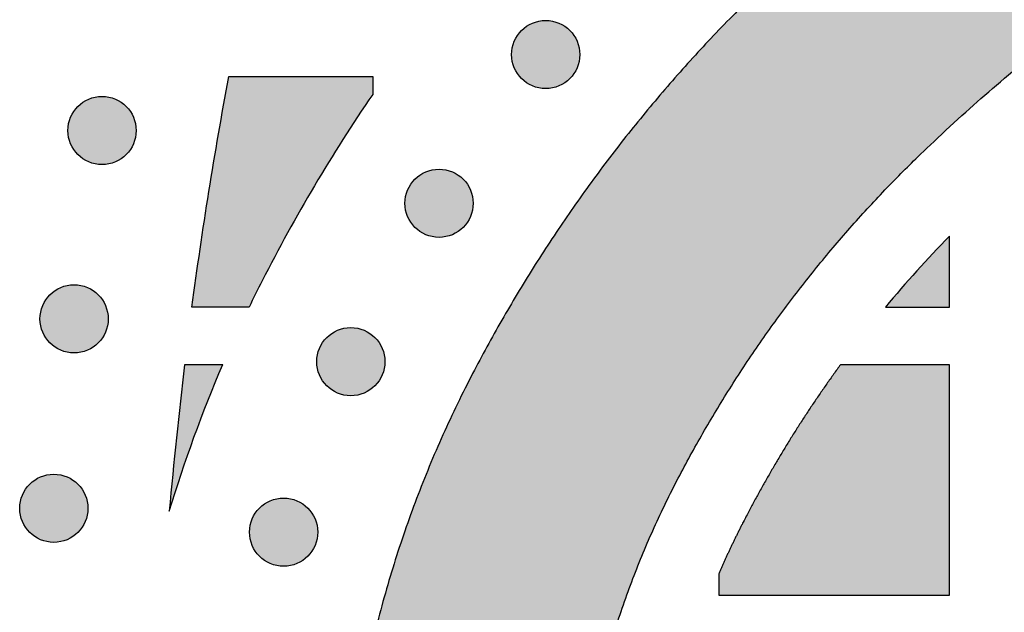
# Model space of a CAD drawing. Header units: millimetres. Extents: x -3873 to -97, y 912 to 4165.
# Tile 606 of 656: x -587 to -536, y 3934 to 3965. Entities that reach past the tile are written whole.
import ezdxf

# ---------------------------------------------------------------- set-up
doc = ezdxf.new("R2010")
doc.units = ezdxf.units.MM
doc.layers.add('pattern', color=7, linetype='Continuous', true_color=0x000000)

msp = doc.modelspace()

# ---------------------------------------------------------------- hatches: boundary and pattern name
at = {"layer": 'pattern'}
for points in [[(-499.527, 3981.789), (-516.217, 3988.181), (-518.472, 3987.236), (-520.708, 3986.235), (-522.923, 3985.18), (-525.115, 3984.07), (-527.283, 3982.906), (-529.424, 3981.69), (-531.536, 3980.421), (-533.618, 3979.102), (-535.667, 3977.734), (-537.683, 3976.316), (-539.662, 3974.852), (-541.605, 3973.342), (-543.508, 3971.787), (-545.37, 3970.19), (-547.191, 3968.551), (-548.969, 3966.873), (-550.105, 3965.751), (-551.22, 3964.605), (-552.312, 3963.434), (-553.381, 3962.24), (-554.426, 3961.023), (-555.446, 3959.783), (-556.441, 3958.523), (-557.409, 3957.241), (-558.351, 3955.94), (-559.266, 3954.62), (-560.153, 3953.282), (-561.011, 3951.927), (-561.841, 3950.556), (-562.641, 3949.169), (-563.411, 3947.768), (-564.152, 3946.353), (-564.934, 3944.763), (-565.671, 3943.143), (-566.362, 3941.495), (-567.006, 3939.821), (-567.602, 3938.124), (-568.148, 3936.405), (-568.644, 3934.667), (-569.089, 3932.912), (-569.482, 3931.142), (-569.824, 3929.359), (-570.112, 3927.567), (-570.348, 3925.766), (-570.531, 3923.961), (-570.662, 3922.152), (-570.74, 3920.343), (-570.766, 3918.536), (-570.742, 3916.728), (-570.665, 3914.919), (-570.536, 3913.11), (-570.354, 3911.304), (-570.12, 3909.504), (-569.833, 3907.711), (-569.493, 3905.928), (-569.102, 3904.158), (-568.658, 3902.402), (-568.164, 3900.664), (-567.619, 3898.944), (-567.025, 3897.247), (-566.382, 3895.573), (-565.693, 3893.924), (-564.957, 3892.303), (-564.176, 3890.712), (-563.437, 3889.297), (-562.668, 3887.895), (-561.869, 3886.507), (-561.04, 3885.135), (-560.183, 3883.779), (-559.298, 3882.441), (-558.384, 3881.12), (-557.443, 3879.818), (-556.476, 3878.536), (-555.482, 3877.274), (-554.463, 3876.034), (-553.419, 3874.816), (-552.351, 3873.621), (-551.26, 3872.449), (-550.146, 3871.302), (-549.011, 3870.179), (-547.235, 3868.499), (-545.415, 3866.859), (-543.554, 3865.26), (-541.652, 3863.704), (-539.711, 3862.192), (-537.733, 3860.726), (-535.719, 3859.307), (-533.671, 3857.936), (-531.59, 3856.616), (-529.479, 3855.346), (-527.339, 3854.127), (-525.172, 3852.962), (-522.981, 3851.85), (-520.767, 3850.792), (-518.532, 3849.79), (-516.278, 3848.843), (-499.583, 3855.22), (-511.762, 3859.961), (-513.752, 3860.797), (-515.725, 3861.682), (-517.68, 3862.616), (-519.615, 3863.597), (-521.528, 3864.626), (-523.417, 3865.702), (-525.281, 3866.823), (-527.118, 3867.989), (-528.926, 3869.199), (-530.705, 3870.452), (-532.451, 3871.747), (-534.165, 3873.081), (-535.844, 3874.455), (-537.487, 3875.867), (-539.094, 3877.315), (-540.662, 3878.798), (-541.622, 3879.748), (-542.563, 3880.718), (-543.486, 3881.708), (-544.388, 3882.719), (-545.271, 3883.748), (-546.132, 3884.797), (-546.973, 3885.863), (-547.791, 3886.947), (-548.586, 3888.048), (-549.358, 3889.164), (-550.107, 3890.296), (-550.832, 3891.443), (-551.532, 3892.603), (-552.207, 3893.776), (-552.858, 3894.961), (-553.483, 3896.157), (-554.108, 3897.433), (-554.698, 3898.733), (-555.251, 3900.056), (-555.766, 3901.4), (-556.243, 3902.763), (-556.679, 3904.144), (-557.076, 3905.541), (-557.431, 3906.953), (-557.745, 3908.377), (-558.017, 3909.811), (-558.248, 3911.254), (-558.436, 3912.704), (-558.581, 3914.158), (-558.685, 3915.615), (-558.746, 3917.073), (-558.766, 3918.53), (-558.745, 3919.987), (-558.682, 3921.445), (-558.578, 3922.903), (-558.431, 3924.357), (-558.241, 3925.806), (-558.01, 3927.249), (-557.736, 3928.683), (-557.421, 3930.107), (-557.064, 3931.518), (-556.667, 3932.915), (-556.229, 3934.295), (-555.751, 3935.658), (-555.235, 3937.002), (-554.681, 3938.324), (-554.09, 3939.623), (-553.463, 3940.899), (-552.837, 3942.095), (-552.186, 3943.279), (-551.509, 3944.452), (-550.808, 3945.611), (-550.082, 3946.757), (-549.333, 3947.888), (-548.559, 3949.004), (-547.763, 3950.104), (-546.944, 3951.187), (-546.103, 3952.253), (-545.241, 3953.3), (-544.357, 3954.329), (-543.453, 3955.339), (-542.53, 3956.329), (-541.588, 3957.298), (-540.627, 3958.246), (-539.058, 3959.728), (-537.45, 3961.175), (-535.806, 3962.585), (-534.125, 3963.958), (-532.411, 3965.291), (-530.663, 3966.584), (-528.883, 3967.835), (-527.074, 3969.044), (-525.236, 3970.208), (-523.371, 3971.328), (-521.481, 3972.402), (-519.567, 3973.429), (-517.631, 3974.409), (-515.676, 3975.341), (-513.701, 3976.225), (-511.711, 3977.059)], [(-558.836, 3964.719), (-558.864, 3964.747), (-558.893, 3964.774), (-558.923, 3964.801), (-558.954, 3964.827), (-558.986, 3964.853), (-559.018, 3964.878), (-559.051, 3964.902), (-559.085, 3964.927), (-559.12, 3964.95), (-559.156, 3964.973), (-559.193, 3964.995), (-559.23, 3965.016), (-559.268, 3965.036), (-559.307, 3965.056), (-559.346, 3965.075), (-559.386, 3965.093), (-559.427, 3965.11), (-559.468, 3965.126), (-559.51, 3965.141), (-559.553, 3965.155), (-559.596, 3965.168), (-559.639, 3965.18), (-559.683, 3965.191), (-559.727, 3965.201), (-559.772, 3965.21), (-559.817, 3965.218), (-559.862, 3965.224), (-559.908, 3965.229), (-559.953, 3965.234), (-559.999, 3965.236), (-560.045, 3965.238), (-560.091, 3965.239), (-560.137, 3965.238), (-560.183, 3965.236), (-560.228, 3965.234), (-560.274, 3965.229), (-560.32, 3965.224), (-560.365, 3965.218), (-560.41, 3965.21), (-560.454, 3965.201), (-560.499, 3965.191), (-560.543, 3965.18), (-560.586, 3965.168), (-560.629, 3965.155), (-560.672, 3965.141), (-560.713, 3965.126), (-560.755, 3965.11), (-560.796, 3965.093), (-560.836, 3965.075), (-560.875, 3965.056), (-560.914, 3965.036), (-560.952, 3965.016), (-560.989, 3964.995), (-561.026, 3964.973), (-561.061, 3964.95), (-561.096, 3964.927), (-561.13, 3964.902), (-561.164, 3964.878), (-561.196, 3964.853), (-561.228, 3964.827), (-561.258, 3964.801), (-561.288, 3964.774), (-561.317, 3964.747), (-561.345, 3964.719), (-561.373, 3964.691), (-561.4, 3964.662), (-561.427, 3964.632), (-561.453, 3964.601), (-561.479, 3964.57), (-561.504, 3964.537), (-561.529, 3964.504), (-561.553, 3964.47), (-561.576, 3964.435), (-561.599, 3964.399), (-561.621, 3964.363), (-561.642, 3964.326), (-561.663, 3964.288), (-561.682, 3964.249), (-561.701, 3964.209), (-561.719, 3964.169), (-561.736, 3964.129), (-561.752, 3964.087), (-561.767, 3964.045), (-561.782, 3964.003), (-561.795, 3963.96), (-561.807, 3963.916), (-561.818, 3963.872), (-561.828, 3963.828), (-561.836, 3963.783), (-561.844, 3963.739), (-561.85, 3963.693), (-561.856, 3963.648), (-561.86, 3963.602), (-561.863, 3963.556), (-561.865, 3963.511), (-561.865, 3963.465), (-561.865, 3963.419), (-561.863, 3963.373), (-561.86, 3963.327), (-561.856, 3963.281), (-561.85, 3963.236), (-561.844, 3963.191), (-561.836, 3963.146), (-561.828, 3963.101), (-561.818, 3963.057), (-561.807, 3963.013), (-561.795, 3962.969), (-561.782, 3962.926), (-561.767, 3962.884), (-561.752, 3962.842), (-561.736, 3962.801), (-561.719, 3962.76), (-561.701, 3962.72), (-561.682, 3962.68), (-561.663, 3962.642), (-561.642, 3962.604), (-561.621, 3962.566), (-561.599, 3962.53), (-561.576, 3962.494), (-561.553, 3962.459), (-561.529, 3962.425), (-561.504, 3962.392), (-561.479, 3962.359), (-561.453, 3962.328), (-561.427, 3962.297), (-561.4, 3962.267), (-561.373, 3962.238), (-561.345, 3962.21), (-561.317, 3962.182), (-561.288, 3962.155), (-561.258, 3962.129), (-561.228, 3962.102), (-561.196, 3962.077), (-561.164, 3962.051), (-561.13, 3962.027), (-561.096, 3962.003), (-561.061, 3961.979), (-561.026, 3961.956), (-560.989, 3961.934), (-560.952, 3961.913), (-560.914, 3961.893), (-560.875, 3961.873), (-560.836, 3961.854), (-560.796, 3961.836), (-560.755, 3961.819), (-560.713, 3961.803), (-560.672, 3961.788), (-560.629, 3961.774), (-560.586, 3961.761), (-560.543, 3961.749), (-560.499, 3961.738), (-560.454, 3961.728), (-560.41, 3961.719), (-560.365, 3961.712), (-560.32, 3961.705), (-560.274, 3961.7), (-560.228, 3961.696), (-560.183, 3961.693), (-560.137, 3961.691), (-560.091, 3961.69), (-560.045, 3961.691), (-559.999, 3961.693), (-559.953, 3961.696), (-559.908, 3961.7), (-559.862, 3961.705), (-559.817, 3961.712), (-559.772, 3961.719), (-559.727, 3961.728), (-559.683, 3961.738), (-559.639, 3961.749), (-559.596, 3961.761), (-559.553, 3961.774), (-559.51, 3961.788), (-559.468, 3961.803), (-559.427, 3961.819), (-559.386, 3961.836), (-559.346, 3961.854), (-559.307, 3961.873), (-559.268, 3961.893), (-559.23, 3961.913), (-559.193, 3961.934), (-559.156, 3961.956), (-559.12, 3961.979), (-559.085, 3962.003), (-559.051, 3962.027), (-559.018, 3962.051), (-558.986, 3962.077), (-558.954, 3962.102), (-558.923, 3962.129), (-558.893, 3962.155), (-558.864, 3962.182), (-558.836, 3962.21), (-558.809, 3962.238), (-558.782, 3962.267), (-558.755, 3962.297), (-558.729, 3962.328), (-558.703, 3962.359), (-558.678, 3962.392), (-558.653, 3962.425), (-558.629, 3962.459), (-558.605, 3962.494), (-558.583, 3962.53), (-558.561, 3962.566), (-558.539, 3962.604), (-558.519, 3962.642), (-558.499, 3962.68), (-558.48, 3962.72), (-558.463, 3962.76), (-558.445, 3962.801), (-558.429, 3962.842), (-558.414, 3962.884), (-558.4, 3962.926), (-558.387, 3962.969), (-558.375, 3963.013), (-558.364, 3963.057), (-558.354, 3963.101), (-558.345, 3963.146), (-558.338, 3963.191), (-558.331, 3963.236), (-558.326, 3963.281), (-558.322, 3963.327), (-558.319, 3963.373), (-558.317, 3963.419), (-558.317, 3963.465), (-558.317, 3963.511), (-558.319, 3963.556), (-558.322, 3963.602), (-558.326, 3963.648), (-558.331, 3963.693), (-558.338, 3963.739), (-558.345, 3963.783), (-558.354, 3963.828), (-558.364, 3963.872), (-558.375, 3963.916), (-558.387, 3963.96), (-558.4, 3964.003), (-558.414, 3964.045), (-558.429, 3964.087), (-558.445, 3964.129), (-558.463, 3964.169), (-558.48, 3964.209), (-558.499, 3964.249), (-558.519, 3964.288), (-558.539, 3964.326), (-558.561, 3964.363), (-558.583, 3964.399), (-558.605, 3964.435), (-558.629, 3964.47), (-558.653, 3964.504), (-558.678, 3964.537), (-558.703, 3964.57), (-558.729, 3964.601), (-558.755, 3964.632), (-558.782, 3964.662), (-558.809, 3964.691)], [(-574.84, 3951.691), (-575.52, 3950.323), (-578.491, 3950.323), (-577.609, 3956.335), (-576.575, 3962.323), (-569.092, 3962.323), (-569.092, 3961.394), (-570.643, 3959.038), (-572.119, 3956.633), (-573.519, 3954.183)], [(-581.913, 3960.766), (-581.941, 3960.793), (-581.97, 3960.82), (-582, 3960.847), (-582.031, 3960.873), (-582.063, 3960.899), (-582.095, 3960.924), (-582.128, 3960.949), (-582.162, 3960.973), (-582.197, 3960.997), (-582.233, 3961.019), (-582.27, 3961.041), (-582.307, 3961.063), (-582.345, 3961.083), (-582.384, 3961.103), (-582.423, 3961.122), (-582.463, 3961.139), (-582.504, 3961.157), (-582.545, 3961.173), (-582.587, 3961.188), (-582.63, 3961.202), (-582.673, 3961.215), (-582.716, 3961.227), (-582.76, 3961.238), (-582.804, 3961.248), (-582.849, 3961.257), (-582.894, 3961.264), (-582.939, 3961.271), (-582.985, 3961.276), (-583.03, 3961.28), (-583.076, 3961.283), (-583.122, 3961.285), (-583.168, 3961.285), (-583.214, 3961.285), (-583.26, 3961.283), (-583.305, 3961.28), (-583.351, 3961.276), (-583.396, 3961.271), (-583.442, 3961.264), (-583.487, 3961.257), (-583.531, 3961.248), (-583.576, 3961.238), (-583.62, 3961.227), (-583.663, 3961.215), (-583.706, 3961.202), (-583.748, 3961.188), (-583.79, 3961.173), (-583.832, 3961.157), (-583.872, 3961.139), (-583.913, 3961.122), (-583.952, 3961.103), (-583.991, 3961.083), (-584.029, 3961.063), (-584.066, 3961.041), (-584.103, 3961.019), (-584.138, 3960.997), (-584.173, 3960.973), (-584.207, 3960.949), (-584.241, 3960.924), (-584.273, 3960.899), (-584.305, 3960.873), (-584.335, 3960.847), (-584.365, 3960.82), (-584.394, 3960.793), (-584.422, 3960.766), (-584.45, 3960.738), (-584.477, 3960.709), (-584.504, 3960.679), (-584.53, 3960.648), (-584.556, 3960.616), (-584.581, 3960.584), (-584.606, 3960.551), (-584.63, 3960.517), (-584.653, 3960.482), (-584.676, 3960.446), (-584.698, 3960.409), (-584.719, 3960.372), (-584.74, 3960.334), (-584.759, 3960.295), (-584.778, 3960.256), (-584.796, 3960.216), (-584.813, 3960.175), (-584.829, 3960.134), (-584.844, 3960.092), (-584.858, 3960.049), (-584.872, 3960.006), (-584.884, 3959.963), (-584.895, 3959.919), (-584.904, 3959.875), (-584.913, 3959.83), (-584.921, 3959.785), (-584.927, 3959.74), (-584.933, 3959.694), (-584.937, 3959.649), (-584.94, 3959.603), (-584.941, 3959.557), (-584.942, 3959.511), (-584.941, 3959.465), (-584.94, 3959.419), (-584.937, 3959.374), (-584.933, 3959.328), (-584.927, 3959.282), (-584.921, 3959.237), (-584.913, 3959.192), (-584.904, 3959.148), (-584.895, 3959.103), (-584.884, 3959.059), (-584.872, 3959.016), (-584.858, 3958.973), (-584.844, 3958.93), (-584.829, 3958.888), (-584.813, 3958.847), (-584.796, 3958.806), (-584.778, 3958.766), (-584.759, 3958.727), (-584.74, 3958.688), (-584.719, 3958.65), (-584.698, 3958.613), (-584.676, 3958.576), (-584.653, 3958.541), (-584.63, 3958.506), (-584.606, 3958.472), (-584.581, 3958.438), (-584.556, 3958.406), (-584.53, 3958.374), (-584.504, 3958.344), (-584.477, 3958.314), (-584.45, 3958.285), (-584.422, 3958.257), (-584.394, 3958.229), (-584.365, 3958.202), (-584.335, 3958.175), (-584.305, 3958.149), (-584.273, 3958.123), (-584.241, 3958.098), (-584.207, 3958.073), (-584.173, 3958.049), (-584.138, 3958.026), (-584.103, 3958.003), (-584.066, 3957.981), (-584.029, 3957.96), (-583.991, 3957.939), (-583.952, 3957.92), (-583.913, 3957.901), (-583.872, 3957.883), (-583.832, 3957.866), (-583.79, 3957.85), (-583.748, 3957.835), (-583.706, 3957.82), (-583.663, 3957.807), (-583.62, 3957.795), (-583.576, 3957.784), (-583.531, 3957.774), (-583.487, 3957.766), (-583.442, 3957.758), (-583.396, 3957.752), (-583.351, 3957.746), (-583.305, 3957.742), (-583.26, 3957.739), (-583.214, 3957.737), (-583.168, 3957.737), (-583.122, 3957.737), (-583.076, 3957.739), (-583.03, 3957.742), (-582.985, 3957.746), (-582.939, 3957.752), (-582.894, 3957.758), (-582.849, 3957.766), (-582.804, 3957.774), (-582.76, 3957.784), (-582.716, 3957.795), (-582.673, 3957.807), (-582.63, 3957.82), (-582.587, 3957.835), (-582.545, 3957.85), (-582.504, 3957.866), (-582.463, 3957.883), (-582.423, 3957.901), (-582.384, 3957.92), (-582.345, 3957.939), (-582.307, 3957.96), (-582.27, 3957.981), (-582.233, 3958.003), (-582.197, 3958.026), (-582.162, 3958.049), (-582.128, 3958.073), (-582.095, 3958.098), (-582.063, 3958.123), (-582.031, 3958.149), (-582, 3958.175), (-581.97, 3958.202), (-581.941, 3958.229), (-581.913, 3958.257), (-581.886, 3958.285), (-581.858, 3958.314), (-581.832, 3958.344), (-581.805, 3958.374), (-581.78, 3958.406), (-581.755, 3958.438), (-581.73, 3958.472), (-581.706, 3958.506), (-581.682, 3958.541), (-581.66, 3958.576), (-581.638, 3958.613), (-581.616, 3958.65), (-581.596, 3958.688), (-581.576, 3958.727), (-581.557, 3958.766), (-581.539, 3958.806), (-581.522, 3958.847), (-581.506, 3958.888), (-581.491, 3958.93), (-581.477, 3958.973), (-581.464, 3959.016), (-581.452, 3959.059), (-581.441, 3959.103), (-581.431, 3959.148), (-581.422, 3959.192), (-581.415, 3959.237), (-581.408, 3959.282), (-581.403, 3959.328), (-581.399, 3959.374), (-581.396, 3959.419), (-581.394, 3959.465), (-581.393, 3959.511), (-581.394, 3959.557), (-581.396, 3959.603), (-581.399, 3959.649), (-581.403, 3959.694), (-581.408, 3959.74), (-581.415, 3959.785), (-581.422, 3959.83), (-581.431, 3959.875), (-581.441, 3959.919), (-581.452, 3959.963), (-581.464, 3960.006), (-581.477, 3960.049), (-581.491, 3960.092), (-581.506, 3960.134), (-581.522, 3960.175), (-581.539, 3960.216), (-581.557, 3960.256), (-581.576, 3960.295), (-581.596, 3960.334), (-581.616, 3960.372), (-581.638, 3960.409), (-581.66, 3960.446), (-581.682, 3960.482), (-581.706, 3960.517), (-581.73, 3960.551), (-581.755, 3960.584), (-581.78, 3960.616), (-581.805, 3960.648), (-581.832, 3960.679), (-581.858, 3960.709), (-581.886, 3960.738)], [(-564.385, 3956.979), (-564.413, 3957.006), (-564.442, 3957.034), (-564.472, 3957.06), (-564.503, 3957.087), (-564.534, 3957.112), (-564.567, 3957.138), (-564.6, 3957.162), (-564.634, 3957.186), (-564.669, 3957.21), (-564.705, 3957.232), (-564.741, 3957.254), (-564.778, 3957.276), (-564.816, 3957.296), (-564.855, 3957.316), (-564.895, 3957.335), (-564.935, 3957.353), (-564.975, 3957.37), (-565.017, 3957.386), (-565.059, 3957.401), (-565.101, 3957.415), (-565.144, 3957.428), (-565.188, 3957.44), (-565.232, 3957.451), (-565.276, 3957.461), (-565.321, 3957.47), (-565.365, 3957.477), (-565.411, 3957.484), (-565.456, 3957.489), (-565.502, 3957.493), (-565.548, 3957.496), (-565.593, 3957.498), (-565.639, 3957.499), (-565.685, 3957.498), (-565.731, 3957.496), (-565.777, 3957.493), (-565.823, 3957.489), (-565.868, 3957.484), (-565.913, 3957.477), (-565.958, 3957.47), (-566.003, 3957.461), (-566.047, 3957.451), (-566.091, 3957.44), (-566.135, 3957.428), (-566.178, 3957.415), (-566.22, 3957.401), (-566.262, 3957.386), (-566.303, 3957.37), (-566.344, 3957.353), (-566.384, 3957.335), (-566.424, 3957.316), (-566.462, 3957.296), (-566.5, 3957.276), (-566.538, 3957.254), (-566.574, 3957.232), (-566.61, 3957.21), (-566.645, 3957.186), (-566.679, 3957.162), (-566.712, 3957.138), (-566.745, 3957.112), (-566.776, 3957.087), (-566.807, 3957.06), (-566.837, 3957.034), (-566.866, 3957.006), (-566.894, 3956.979), (-566.922, 3956.951), (-566.949, 3956.922), (-566.975, 3956.892), (-567.002, 3956.861), (-567.027, 3956.829), (-567.053, 3956.797), (-567.077, 3956.764), (-567.101, 3956.73), (-567.125, 3956.695), (-567.148, 3956.659), (-567.17, 3956.622), (-567.191, 3956.585), (-567.211, 3956.547), (-567.231, 3956.508), (-567.25, 3956.469), (-567.268, 3956.429), (-567.285, 3956.388), (-567.301, 3956.347), (-567.316, 3956.305), (-567.33, 3956.262), (-567.343, 3956.219), (-567.355, 3956.176), (-567.366, 3956.132), (-567.376, 3956.088), (-567.385, 3956.043), (-567.392, 3955.998), (-567.399, 3955.953), (-567.404, 3955.907), (-567.408, 3955.862), (-567.411, 3955.816), (-567.413, 3955.77), (-567.414, 3955.724), (-567.413, 3955.678), (-567.411, 3955.632), (-567.408, 3955.587), (-567.404, 3955.541), (-567.399, 3955.496), (-567.392, 3955.45), (-567.385, 3955.405), (-567.376, 3955.361), (-567.366, 3955.316), (-567.355, 3955.272), (-567.343, 3955.229), (-567.33, 3955.186), (-567.316, 3955.144), (-567.301, 3955.102), (-567.285, 3955.06), (-567.268, 3955.02), (-567.25, 3954.979), (-567.231, 3954.94), (-567.211, 3954.901), (-567.191, 3954.863), (-567.17, 3954.826), (-567.148, 3954.79), (-567.125, 3954.754), (-567.101, 3954.719), (-567.077, 3954.685), (-567.053, 3954.651), (-567.027, 3954.619), (-567.002, 3954.587), (-566.975, 3954.557), (-566.949, 3954.527), (-566.922, 3954.498), (-566.894, 3954.47), (-566.866, 3954.442), (-566.837, 3954.415), (-566.807, 3954.388), (-566.776, 3954.362), (-566.745, 3954.336), (-566.712, 3954.311), (-566.679, 3954.286), (-566.645, 3954.262), (-566.61, 3954.239), (-566.574, 3954.216), (-566.538, 3954.194), (-566.5, 3954.173), (-566.462, 3954.152), (-566.424, 3954.133), (-566.384, 3954.114), (-566.344, 3954.096), (-566.303, 3954.079), (-566.262, 3954.063), (-566.22, 3954.048), (-566.178, 3954.034), (-566.135, 3954.02), (-566.091, 3954.008), (-566.047, 3953.997), (-566.003, 3953.988), (-565.958, 3953.979), (-565.913, 3953.971), (-565.868, 3953.965), (-565.823, 3953.959), (-565.777, 3953.955), (-565.731, 3953.952), (-565.685, 3953.951), (-565.639, 3953.95), (-565.593, 3953.951), (-565.548, 3953.952), (-565.502, 3953.955), (-565.456, 3953.959), (-565.411, 3953.965), (-565.365, 3953.971), (-565.321, 3953.979), (-565.276, 3953.988), (-565.232, 3953.997), (-565.188, 3954.008), (-565.144, 3954.02), (-565.101, 3954.034), (-565.059, 3954.048), (-565.017, 3954.063), (-564.975, 3954.079), (-564.935, 3954.096), (-564.895, 3954.114), (-564.855, 3954.133), (-564.816, 3954.152), (-564.778, 3954.173), (-564.741, 3954.194), (-564.705, 3954.216), (-564.669, 3954.239), (-564.634, 3954.262), (-564.6, 3954.286), (-564.567, 3954.311), (-564.534, 3954.336), (-564.503, 3954.362), (-564.472, 3954.388), (-564.442, 3954.415), (-564.413, 3954.442), (-564.385, 3954.47), (-564.357, 3954.498), (-564.33, 3954.527), (-564.303, 3954.557), (-564.277, 3954.587), (-564.251, 3954.619), (-564.226, 3954.651), (-564.202, 3954.685), (-564.177, 3954.719), (-564.154, 3954.754), (-564.131, 3954.79), (-564.109, 3954.826), (-564.088, 3954.863), (-564.068, 3954.901), (-564.048, 3954.94), (-564.029, 3954.979), (-564.011, 3955.02), (-563.994, 3955.06), (-563.978, 3955.102), (-563.963, 3955.144), (-563.949, 3955.186), (-563.936, 3955.229), (-563.924, 3955.272), (-563.913, 3955.316), (-563.903, 3955.361), (-563.894, 3955.405), (-563.886, 3955.45), (-563.88, 3955.496), (-563.875, 3955.541), (-563.87, 3955.587), (-563.868, 3955.632), (-563.866, 3955.678), (-563.865, 3955.724), (-563.866, 3955.77), (-563.868, 3955.816), (-563.87, 3955.862), (-563.875, 3955.907), (-563.88, 3955.953), (-563.886, 3955.998), (-563.894, 3956.043), (-563.903, 3956.088), (-563.913, 3956.132), (-563.924, 3956.176), (-563.936, 3956.219), (-563.949, 3956.262), (-563.963, 3956.305), (-563.978, 3956.347), (-563.994, 3956.388), (-564.011, 3956.429), (-564.029, 3956.469), (-564.048, 3956.508), (-564.068, 3956.547), (-564.088, 3956.585), (-564.109, 3956.622), (-564.131, 3956.659), (-564.154, 3956.695), (-564.177, 3956.73), (-564.202, 3956.764), (-564.226, 3956.797), (-564.251, 3956.829), (-564.277, 3956.861), (-564.303, 3956.892), (-564.33, 3956.922), (-564.357, 3956.951)], [(-542.418, 3950.323), (-539.092, 3950.323), (-539.092, 3954.015), (-539.951, 3953.117), (-540.792, 3952.203), (-541.615, 3951.271)], [(-583.368, 3950.962), (-583.396, 3950.99), (-583.425, 3951.017), (-583.455, 3951.043), (-583.486, 3951.07), (-583.517, 3951.096), (-583.55, 3951.121), (-583.583, 3951.145), (-583.617, 3951.169), (-583.652, 3951.193), (-583.688, 3951.216), (-583.724, 3951.238), (-583.762, 3951.259), (-583.8, 3951.279), (-583.838, 3951.299), (-583.878, 3951.318), (-583.918, 3951.336), (-583.959, 3951.353), (-584, 3951.369), (-584.042, 3951.384), (-584.084, 3951.398), (-584.127, 3951.411), (-584.171, 3951.423), (-584.215, 3951.434), (-584.259, 3951.444), (-584.304, 3951.453), (-584.349, 3951.46), (-584.394, 3951.467), (-584.439, 3951.472), (-584.485, 3951.476), (-584.531, 3951.479), (-584.577, 3951.481), (-584.623, 3951.482), (-584.668, 3951.481), (-584.714, 3951.479), (-584.76, 3951.476), (-584.806, 3951.472), (-584.851, 3951.467), (-584.896, 3951.46), (-584.941, 3951.453), (-584.986, 3951.444), (-585.03, 3951.434), (-585.074, 3951.423), (-585.118, 3951.411), (-585.161, 3951.398), (-585.203, 3951.384), (-585.245, 3951.369), (-585.286, 3951.353), (-585.327, 3951.336), (-585.367, 3951.318), (-585.407, 3951.299), (-585.445, 3951.279), (-585.483, 3951.259), (-585.521, 3951.238), (-585.557, 3951.216), (-585.593, 3951.193), (-585.628, 3951.169), (-585.662, 3951.145), (-585.695, 3951.121), (-585.728, 3951.096), (-585.759, 3951.07), (-585.79, 3951.043), (-585.82, 3951.017), (-585.849, 3950.99), (-585.877, 3950.962), (-585.905, 3950.934), (-585.932, 3950.905), (-585.959, 3950.875), (-585.985, 3950.844), (-586.011, 3950.813), (-586.036, 3950.78), (-586.06, 3950.747), (-586.084, 3950.713), (-586.108, 3950.678), (-586.131, 3950.642), (-586.153, 3950.606), (-586.174, 3950.568), (-586.194, 3950.53), (-586.214, 3950.492), (-586.233, 3950.452), (-586.251, 3950.412), (-586.268, 3950.371), (-586.284, 3950.33), (-586.299, 3950.288), (-586.313, 3950.246), (-586.326, 3950.203), (-586.338, 3950.159), (-586.349, 3950.115), (-586.359, 3950.071), (-586.368, 3950.026), (-586.376, 3949.981), (-586.382, 3949.936), (-586.387, 3949.891), (-586.391, 3949.845), (-586.394, 3949.799), (-586.396, 3949.753), (-586.397, 3949.707), (-586.396, 3949.662), (-586.394, 3949.616), (-586.391, 3949.57), (-586.387, 3949.524), (-586.382, 3949.479), (-586.376, 3949.434), (-586.368, 3949.389), (-586.359, 3949.344), (-586.349, 3949.3), (-586.338, 3949.256), (-586.326, 3949.212), (-586.313, 3949.169), (-586.299, 3949.127), (-586.284, 3949.085), (-586.268, 3949.043), (-586.251, 3949.003), (-586.233, 3948.963), (-586.214, 3948.923), (-586.194, 3948.885), (-586.174, 3948.847), (-586.153, 3948.809), (-586.131, 3948.773), (-586.108, 3948.737), (-586.084, 3948.702), (-586.06, 3948.668), (-586.036, 3948.635), (-586.011, 3948.602), (-585.985, 3948.571), (-585.959, 3948.54), (-585.932, 3948.51), (-585.905, 3948.481), (-585.877, 3948.453), (-585.849, 3948.425), (-585.82, 3948.398), (-585.79, 3948.371), (-585.759, 3948.345), (-585.728, 3948.319), (-585.695, 3948.294), (-585.662, 3948.27), (-585.628, 3948.246), (-585.593, 3948.222), (-585.557, 3948.199), (-585.521, 3948.177), (-585.483, 3948.156), (-585.445, 3948.136), (-585.407, 3948.116), (-585.367, 3948.097), (-585.327, 3948.079), (-585.286, 3948.062), (-585.245, 3948.046), (-585.203, 3948.031), (-585.161, 3948.017), (-585.118, 3948.004), (-585.074, 3947.992), (-585.03, 3947.981), (-584.986, 3947.971), (-584.941, 3947.962), (-584.896, 3947.954), (-584.851, 3947.948), (-584.806, 3947.943), (-584.76, 3947.939), (-584.714, 3947.936), (-584.668, 3947.934), (-584.623, 3947.933), (-584.577, 3947.934), (-584.531, 3947.936), (-584.485, 3947.939), (-584.439, 3947.943), (-584.394, 3947.948), (-584.349, 3947.954), (-584.304, 3947.962), (-584.259, 3947.971), (-584.215, 3947.981), (-584.171, 3947.992), (-584.127, 3948.004), (-584.084, 3948.017), (-584.042, 3948.031), (-584, 3948.046), (-583.959, 3948.062), (-583.918, 3948.079), (-583.878, 3948.097), (-583.838, 3948.116), (-583.8, 3948.136), (-583.762, 3948.156), (-583.724, 3948.177), (-583.688, 3948.199), (-583.652, 3948.222), (-583.617, 3948.246), (-583.583, 3948.27), (-583.55, 3948.294), (-583.517, 3948.319), (-583.486, 3948.345), (-583.455, 3948.371), (-583.425, 3948.398), (-583.396, 3948.425), (-583.368, 3948.453), (-583.34, 3948.481), (-583.313, 3948.51), (-583.286, 3948.54), (-583.26, 3948.571), (-583.234, 3948.602), (-583.209, 3948.635), (-583.185, 3948.668), (-583.161, 3948.702), (-583.137, 3948.737), (-583.114, 3948.773), (-583.092, 3948.809), (-583.071, 3948.847), (-583.051, 3948.885), (-583.031, 3948.923), (-583.012, 3948.963), (-582.994, 3949.003), (-582.977, 3949.043), (-582.961, 3949.085), (-582.946, 3949.127), (-582.932, 3949.169), (-582.919, 3949.212), (-582.907, 3949.256), (-582.896, 3949.3), (-582.886, 3949.344), (-582.877, 3949.389), (-582.869, 3949.434), (-582.863, 3949.479), (-582.858, 3949.524), (-582.854, 3949.57), (-582.851, 3949.616), (-582.849, 3949.662), (-582.848, 3949.707), (-582.849, 3949.753), (-582.851, 3949.799), (-582.854, 3949.845), (-582.858, 3949.891), (-582.863, 3949.936), (-582.869, 3949.981), (-582.877, 3950.026), (-582.886, 3950.071), (-582.896, 3950.115), (-582.907, 3950.159), (-582.919, 3950.203), (-582.932, 3950.246), (-582.946, 3950.288), (-582.961, 3950.33), (-582.977, 3950.371), (-582.994, 3950.412), (-583.012, 3950.452), (-583.031, 3950.492), (-583.051, 3950.53), (-583.071, 3950.568), (-583.092, 3950.606), (-583.114, 3950.642), (-583.137, 3950.678), (-583.161, 3950.713), (-583.185, 3950.747), (-583.209, 3950.78), (-583.234, 3950.813), (-583.26, 3950.844), (-583.286, 3950.875), (-583.313, 3950.905), (-583.34, 3950.934)], [(-568.975, 3948.735), (-569.003, 3948.763), (-569.032, 3948.79), (-569.062, 3948.816), (-569.093, 3948.843), (-569.125, 3948.868), (-569.157, 3948.894), (-569.19, 3948.918), (-569.224, 3948.942), (-569.259, 3948.966), (-569.295, 3948.989), (-569.332, 3949.011), (-569.369, 3949.032), (-569.407, 3949.052), (-569.446, 3949.072), (-569.485, 3949.091), (-569.525, 3949.109), (-569.566, 3949.126), (-569.607, 3949.142), (-569.649, 3949.157), (-569.692, 3949.171), (-569.735, 3949.184), (-569.778, 3949.196), (-569.822, 3949.207), (-569.866, 3949.217), (-569.911, 3949.226), (-569.956, 3949.233), (-570.001, 3949.24), (-570.047, 3949.245), (-570.092, 3949.249), (-570.138, 3949.252), (-570.184, 3949.254), (-570.23, 3949.255), (-570.276, 3949.254), (-570.322, 3949.252), (-570.367, 3949.249), (-570.413, 3949.245), (-570.459, 3949.24), (-570.504, 3949.233), (-570.549, 3949.226), (-570.593, 3949.217), (-570.638, 3949.207), (-570.682, 3949.196), (-570.725, 3949.184), (-570.768, 3949.171), (-570.811, 3949.157), (-570.852, 3949.142), (-570.894, 3949.126), (-570.935, 3949.109), (-570.975, 3949.091), (-571.014, 3949.072), (-571.053, 3949.052), (-571.091, 3949.032), (-571.128, 3949.011), (-571.165, 3948.989), (-571.2, 3948.966), (-571.235, 3948.942), (-571.269, 3948.918), (-571.303, 3948.894), (-571.335, 3948.868), (-571.367, 3948.843), (-571.397, 3948.816), (-571.427, 3948.79), (-571.456, 3948.763), (-571.484, 3948.735), (-571.512, 3948.707), (-571.539, 3948.678), (-571.566, 3948.648), (-571.592, 3948.617), (-571.618, 3948.586), (-571.643, 3948.553), (-571.668, 3948.52), (-571.692, 3948.486), (-571.715, 3948.451), (-571.738, 3948.415), (-571.76, 3948.379), (-571.781, 3948.341), (-571.802, 3948.303), (-571.821, 3948.265), (-571.84, 3948.225), (-571.858, 3948.185), (-571.875, 3948.144), (-571.891, 3948.103), (-571.906, 3948.061), (-571.921, 3948.019), (-571.934, 3947.976), (-571.946, 3947.932), (-571.957, 3947.888), (-571.967, 3947.844), (-571.975, 3947.799), (-571.983, 3947.754), (-571.989, 3947.709), (-571.995, 3947.664), (-571.999, 3947.618), (-572.002, 3947.572), (-572.004, 3947.526), (-572.004, 3947.48), (-572.004, 3947.435), (-572.002, 3947.389), (-571.999, 3947.343), (-571.995, 3947.297), (-571.989, 3947.252), (-571.983, 3947.206), (-571.975, 3947.162), (-571.967, 3947.117), (-571.957, 3947.073), (-571.946, 3947.029), (-571.934, 3946.985), (-571.921, 3946.942), (-571.906, 3946.9), (-571.891, 3946.858), (-571.875, 3946.816), (-571.858, 3946.776), (-571.84, 3946.736), (-571.821, 3946.696), (-571.802, 3946.657), (-571.781, 3946.619), (-571.76, 3946.582), (-571.738, 3946.546), (-571.715, 3946.51), (-571.692, 3946.475), (-571.668, 3946.441), (-571.643, 3946.408), (-571.618, 3946.375), (-571.592, 3946.344), (-571.566, 3946.313), (-571.539, 3946.283), (-571.512, 3946.254), (-571.484, 3946.226), (-571.456, 3946.198), (-571.427, 3946.171), (-571.397, 3946.144), (-571.367, 3946.118), (-571.335, 3946.092), (-571.303, 3946.067), (-571.269, 3946.043), (-571.235, 3946.018), (-571.2, 3945.995), (-571.165, 3945.972), (-571.128, 3945.95), (-571.091, 3945.929), (-571.053, 3945.909), (-571.014, 3945.889), (-570.975, 3945.87), (-570.935, 3945.852), (-570.894, 3945.835), (-570.852, 3945.819), (-570.811, 3945.804), (-570.768, 3945.79), (-570.725, 3945.777), (-570.682, 3945.765), (-570.638, 3945.754), (-570.593, 3945.744), (-570.549, 3945.735), (-570.504, 3945.727), (-570.459, 3945.721), (-570.413, 3945.716), (-570.367, 3945.711), (-570.322, 3945.709), (-570.276, 3945.707), (-570.23, 3945.706), (-570.184, 3945.707), (-570.138, 3945.709), (-570.092, 3945.711), (-570.047, 3945.716), (-570.001, 3945.721), (-569.956, 3945.727), (-569.911, 3945.735), (-569.866, 3945.744), (-569.822, 3945.754), (-569.778, 3945.765), (-569.735, 3945.777), (-569.692, 3945.79), (-569.649, 3945.804), (-569.607, 3945.819), (-569.566, 3945.835), (-569.525, 3945.852), (-569.485, 3945.87), (-569.446, 3945.889), (-569.407, 3945.909), (-569.369, 3945.929), (-569.332, 3945.95), (-569.295, 3945.972), (-569.259, 3945.995), (-569.224, 3946.018), (-569.19, 3946.043), (-569.157, 3946.067), (-569.125, 3946.092), (-569.093, 3946.118), (-569.062, 3946.144), (-569.032, 3946.171), (-569.003, 3946.198), (-568.975, 3946.226), (-568.948, 3946.254), (-568.921, 3946.283), (-568.894, 3946.313), (-568.868, 3946.344), (-568.842, 3946.375), (-568.817, 3946.408), (-568.792, 3946.441), (-568.768, 3946.475), (-568.744, 3946.51), (-568.722, 3946.546), (-568.7, 3946.582), (-568.678, 3946.619), (-568.658, 3946.657), (-568.638, 3946.696), (-568.619, 3946.736), (-568.602, 3946.776), (-568.584, 3946.816), (-568.568, 3946.858), (-568.553, 3946.9), (-568.539, 3946.942), (-568.526, 3946.985), (-568.514, 3947.029), (-568.503, 3947.073), (-568.493, 3947.117), (-568.484, 3947.162), (-568.477, 3947.206), (-568.47, 3947.252), (-568.465, 3947.297), (-568.461, 3947.343), (-568.458, 3947.389), (-568.456, 3947.435), (-568.456, 3947.48), (-568.456, 3947.526), (-568.458, 3947.572), (-568.461, 3947.618), (-568.465, 3947.664), (-568.47, 3947.709), (-568.477, 3947.754), (-568.484, 3947.799), (-568.493, 3947.844), (-568.503, 3947.888), (-568.514, 3947.932), (-568.526, 3947.976), (-568.539, 3948.019), (-568.553, 3948.061), (-568.568, 3948.103), (-568.584, 3948.144), (-568.602, 3948.185), (-568.619, 3948.225), (-568.638, 3948.265), (-568.658, 3948.303), (-568.678, 3948.341), (-568.7, 3948.379), (-568.722, 3948.415), (-568.744, 3948.451), (-568.768, 3948.486), (-568.792, 3948.52), (-568.817, 3948.553), (-568.842, 3948.586), (-568.868, 3948.617), (-568.894, 3948.648), (-568.921, 3948.678), (-568.948, 3948.707)], [(-578.873, 3947.323), (-579.669, 3939.69), (-579.055, 3941.626), (-578.386, 3943.546), (-577.664, 3945.445), (-576.889, 3947.323)], [(-551.092, 3936.435), (-551.092, 3935.323), (-539.092, 3935.323), (-539.092, 3947.323), (-544.757, 3947.323), (-545.471, 3946.325), (-546.166, 3945.313), (-546.841, 3944.286), (-547.495, 3943.246), (-548.129, 3942.193), (-548.741, 3941.128), (-549.331, 3940.051), (-549.9, 3938.964), (-550.516, 3937.709)], [(-584.424, 3941.103), (-584.452, 3941.13), (-584.481, 3941.157), (-584.511, 3941.184), (-584.542, 3941.21), (-584.573, 3941.236), (-584.606, 3941.261), (-584.639, 3941.286), (-584.673, 3941.31), (-584.708, 3941.333), (-584.744, 3941.356), (-584.78, 3941.378), (-584.818, 3941.399), (-584.856, 3941.42), (-584.894, 3941.44), (-584.934, 3941.458), (-584.974, 3941.476), (-585.015, 3941.493), (-585.056, 3941.509), (-585.098, 3941.525), (-585.14, 3941.539), (-585.183, 3941.552), (-585.227, 3941.564), (-585.271, 3941.575), (-585.315, 3941.585), (-585.36, 3941.593), (-585.405, 3941.601), (-585.45, 3941.607), (-585.495, 3941.613), (-585.541, 3941.617), (-585.587, 3941.62), (-585.633, 3941.622), (-585.678, 3941.622), (-585.724, 3941.622), (-585.77, 3941.62), (-585.816, 3941.617), (-585.862, 3941.613), (-585.907, 3941.607), (-585.952, 3941.601), (-585.997, 3941.593), (-586.042, 3941.585), (-586.086, 3941.575), (-586.13, 3941.564), (-586.174, 3941.552), (-586.217, 3941.539), (-586.259, 3941.525), (-586.301, 3941.509), (-586.342, 3941.493), (-586.383, 3941.476), (-586.423, 3941.458), (-586.463, 3941.44), (-586.501, 3941.42), (-586.539, 3941.399), (-586.577, 3941.378), (-586.613, 3941.356), (-586.649, 3941.333), (-586.684, 3941.31), (-586.718, 3941.286), (-586.751, 3941.261), (-586.784, 3941.236), (-586.815, 3941.21), (-586.846, 3941.184), (-586.876, 3941.157), (-586.905, 3941.13), (-586.933, 3941.103), (-586.961, 3941.074), (-586.988, 3941.045), (-587.015, 3941.016), (-587.041, 3940.985), (-587.067, 3940.953), (-587.092, 3940.921), (-587.116, 3940.887), (-587.14, 3940.853), (-587.164, 3940.818), (-587.187, 3940.783), (-587.209, 3940.746), (-587.23, 3940.709), (-587.25, 3940.671), (-587.27, 3940.632), (-587.289, 3940.593), (-587.307, 3940.553), (-587.324, 3940.512), (-587.34, 3940.471), (-587.355, 3940.429), (-587.369, 3940.386), (-587.382, 3940.343), (-587.394, 3940.3), (-587.405, 3940.256), (-587.415, 3940.212), (-587.424, 3940.167), (-587.432, 3940.122), (-587.438, 3940.077), (-587.443, 3940.031), (-587.447, 3939.986), (-587.45, 3939.94), (-587.452, 3939.894), (-587.453, 3939.848), (-587.452, 3939.802), (-587.45, 3939.756), (-587.447, 3939.71), (-587.443, 3939.665), (-587.438, 3939.619), (-587.432, 3939.574), (-587.424, 3939.529), (-587.415, 3939.484), (-587.405, 3939.44), (-587.394, 3939.396), (-587.382, 3939.353), (-587.369, 3939.31), (-587.355, 3939.267), (-587.34, 3939.225), (-587.324, 3939.184), (-587.307, 3939.143), (-587.289, 3939.103), (-587.27, 3939.064), (-587.25, 3939.025), (-587.23, 3938.987), (-587.209, 3938.95), (-587.187, 3938.913), (-587.164, 3938.878), (-587.14, 3938.843), (-587.116, 3938.808), (-587.092, 3938.775), (-587.067, 3938.743), (-587.041, 3938.711), (-587.015, 3938.68), (-586.988, 3938.651), (-586.961, 3938.622), (-586.933, 3938.593), (-586.905, 3938.566), (-586.876, 3938.539), (-586.846, 3938.512), (-586.815, 3938.486), (-586.784, 3938.46), (-586.751, 3938.435), (-586.718, 3938.41), (-586.684, 3938.386), (-586.649, 3938.363), (-586.613, 3938.34), (-586.577, 3938.318), (-586.539, 3938.297), (-586.501, 3938.276), (-586.463, 3938.256), (-586.423, 3938.238), (-586.383, 3938.22), (-586.342, 3938.203), (-586.301, 3938.187), (-586.259, 3938.171), (-586.217, 3938.157), (-586.174, 3938.144), (-586.13, 3938.132), (-586.086, 3938.121), (-586.042, 3938.111), (-585.997, 3938.103), (-585.952, 3938.095), (-585.907, 3938.088), (-585.862, 3938.083), (-585.816, 3938.079), (-585.77, 3938.076), (-585.724, 3938.074), (-585.678, 3938.074), (-585.633, 3938.074), (-585.587, 3938.076), (-585.541, 3938.079), (-585.495, 3938.083), (-585.45, 3938.088), (-585.405, 3938.095), (-585.36, 3938.103), (-585.315, 3938.111), (-585.271, 3938.121), (-585.227, 3938.132), (-585.183, 3938.144), (-585.14, 3938.157), (-585.098, 3938.171), (-585.056, 3938.187), (-585.015, 3938.203), (-584.974, 3938.22), (-584.934, 3938.238), (-584.894, 3938.256), (-584.856, 3938.276), (-584.818, 3938.297), (-584.78, 3938.318), (-584.744, 3938.34), (-584.708, 3938.363), (-584.673, 3938.386), (-584.639, 3938.41), (-584.606, 3938.435), (-584.573, 3938.46), (-584.542, 3938.486), (-584.511, 3938.512), (-584.481, 3938.539), (-584.452, 3938.566), (-584.424, 3938.593), (-584.396, 3938.622), (-584.369, 3938.651), (-584.342, 3938.68), (-584.316, 3938.711), (-584.29, 3938.743), (-584.265, 3938.775), (-584.241, 3938.808), (-584.217, 3938.843), (-584.193, 3938.878), (-584.17, 3938.913), (-584.148, 3938.95), (-584.127, 3938.987), (-584.107, 3939.025), (-584.087, 3939.064), (-584.068, 3939.103), (-584.05, 3939.143), (-584.033, 3939.184), (-584.017, 3939.225), (-584.002, 3939.267), (-583.988, 3939.31), (-583.975, 3939.353), (-583.963, 3939.396), (-583.952, 3939.44), (-583.942, 3939.484), (-583.933, 3939.529), (-583.925, 3939.574), (-583.919, 3939.619), (-583.914, 3939.665), (-583.91, 3939.71), (-583.907, 3939.756), (-583.905, 3939.802), (-583.904, 3939.848), (-583.905, 3939.894), (-583.907, 3939.94), (-583.91, 3939.986), (-583.914, 3940.031), (-583.919, 3940.077), (-583.925, 3940.122), (-583.933, 3940.167), (-583.942, 3940.212), (-583.952, 3940.256), (-583.963, 3940.3), (-583.975, 3940.343), (-583.988, 3940.386), (-584.002, 3940.429), (-584.017, 3940.471), (-584.033, 3940.512), (-584.05, 3940.553), (-584.068, 3940.593), (-584.087, 3940.632), (-584.107, 3940.671), (-584.127, 3940.709), (-584.148, 3940.746), (-584.17, 3940.783), (-584.193, 3940.818), (-584.217, 3940.853), (-584.241, 3940.887), (-584.265, 3940.921), (-584.29, 3940.953), (-584.316, 3940.985), (-584.342, 3941.016), (-584.369, 3941.045), (-584.396, 3941.074)], [(-572.471, 3939.861), (-572.499, 3939.888), (-572.528, 3939.916), (-572.558, 3939.942), (-572.589, 3939.969), (-572.62, 3939.994), (-572.653, 3940.02), (-572.686, 3940.044), (-572.72, 3940.068), (-572.755, 3940.092), (-572.791, 3940.114), (-572.827, 3940.136), (-572.864, 3940.158), (-572.902, 3940.178), (-572.941, 3940.198), (-572.981, 3940.217), (-573.021, 3940.235), (-573.061, 3940.252), (-573.103, 3940.268), (-573.145, 3940.283), (-573.187, 3940.297), (-573.23, 3940.31), (-573.274, 3940.322), (-573.318, 3940.333), (-573.362, 3940.343), (-573.407, 3940.352), (-573.451, 3940.359), (-573.497, 3940.366), (-573.542, 3940.371), (-573.588, 3940.375), (-573.634, 3940.378), (-573.68, 3940.38), (-573.725, 3940.381), (-573.771, 3940.38), (-573.817, 3940.378), (-573.863, 3940.375), (-573.909, 3940.371), (-573.954, 3940.366), (-573.999, 3940.359), (-574.044, 3940.352), (-574.089, 3940.343), (-574.133, 3940.333), (-574.177, 3940.322), (-574.221, 3940.31), (-574.264, 3940.297), (-574.306, 3940.283), (-574.348, 3940.268), (-574.389, 3940.252), (-574.43, 3940.235), (-574.47, 3940.217), (-574.51, 3940.198), (-574.548, 3940.178), (-574.586, 3940.158), (-574.624, 3940.136), (-574.66, 3940.114), (-574.696, 3940.092), (-574.731, 3940.068), (-574.765, 3940.044), (-574.798, 3940.02), (-574.831, 3939.994), (-574.862, 3939.969), (-574.893, 3939.942), (-574.923, 3939.916), (-574.952, 3939.888), (-574.98, 3939.861), (-575.008, 3939.833), (-575.035, 3939.804), (-575.061, 3939.774), (-575.088, 3939.743), (-575.113, 3939.712), (-575.139, 3939.679), (-575.163, 3939.646), (-575.187, 3939.612), (-575.211, 3939.577), (-575.234, 3939.541), (-575.256, 3939.505), (-575.277, 3939.467), (-575.297, 3939.429), (-575.317, 3939.391), (-575.336, 3939.351), (-575.354, 3939.311), (-575.371, 3939.27), (-575.387, 3939.229), (-575.402, 3939.187), (-575.416, 3939.145), (-575.429, 3939.102), (-575.441, 3939.058), (-575.452, 3939.014), (-575.462, 3938.97), (-575.471, 3938.925), (-575.478, 3938.88), (-575.485, 3938.835), (-575.49, 3938.79), (-575.494, 3938.744), (-575.497, 3938.698), (-575.499, 3938.652), (-575.5, 3938.606), (-575.499, 3938.56), (-575.497, 3938.515), (-575.494, 3938.469), (-575.49, 3938.423), (-575.485, 3938.378), (-575.478, 3938.332), (-575.471, 3938.287), (-575.462, 3938.243), (-575.452, 3938.198), (-575.441, 3938.155), (-575.429, 3938.111), (-575.416, 3938.068), (-575.402, 3938.026), (-575.387, 3937.984), (-575.371, 3937.942), (-575.354, 3937.902), (-575.336, 3937.862), (-575.317, 3937.822), (-575.297, 3937.783), (-575.277, 3937.745), (-575.256, 3937.708), (-575.234, 3937.672), (-575.211, 3937.636), (-575.187, 3937.601), (-575.163, 3937.567), (-575.139, 3937.534), (-575.113, 3937.501), (-575.088, 3937.469), (-575.061, 3937.439), (-575.035, 3937.409), (-575.008, 3937.38), (-574.98, 3937.352), (-574.952, 3937.324), (-574.923, 3937.297), (-574.893, 3937.27), (-574.862, 3937.244), (-574.831, 3937.218), (-574.798, 3937.193), (-574.765, 3937.168), (-574.731, 3937.144), (-574.696, 3937.121), (-574.66, 3937.098), (-574.624, 3937.076), (-574.586, 3937.055), (-574.548, 3937.034), (-574.51, 3937.015), (-574.47, 3936.996), (-574.43, 3936.978), (-574.389, 3936.961), (-574.348, 3936.945), (-574.306, 3936.93), (-574.264, 3936.916), (-574.221, 3936.903), (-574.177, 3936.89), (-574.133, 3936.88), (-574.089, 3936.87), (-574.044, 3936.861), (-573.999, 3936.853), (-573.954, 3936.847), (-573.909, 3936.841), (-573.863, 3936.837), (-573.817, 3936.834), (-573.771, 3936.833), (-573.725, 3936.832), (-573.68, 3936.833), (-573.634, 3936.834), (-573.588, 3936.837), (-573.542, 3936.841), (-573.497, 3936.847), (-573.451, 3936.853), (-573.407, 3936.861), (-573.362, 3936.87), (-573.318, 3936.88), (-573.274, 3936.89), (-573.23, 3936.903), (-573.187, 3936.916), (-573.145, 3936.93), (-573.103, 3936.945), (-573.061, 3936.961), (-573.021, 3936.978), (-572.981, 3936.996), (-572.941, 3937.015), (-572.902, 3937.034), (-572.864, 3937.055), (-572.827, 3937.076), (-572.791, 3937.098), (-572.755, 3937.121), (-572.72, 3937.144), (-572.686, 3937.168), (-572.653, 3937.193), (-572.62, 3937.218), (-572.589, 3937.244), (-572.558, 3937.27), (-572.528, 3937.297), (-572.499, 3937.324), (-572.471, 3937.352), (-572.443, 3937.38), (-572.416, 3937.409), (-572.389, 3937.439), (-572.363, 3937.469), (-572.337, 3937.501), (-572.312, 3937.534), (-572.288, 3937.567), (-572.263, 3937.601), (-572.24, 3937.636), (-572.217, 3937.672), (-572.195, 3937.708), (-572.174, 3937.745), (-572.154, 3937.783), (-572.134, 3937.822), (-572.115, 3937.862), (-572.097, 3937.902), (-572.08, 3937.942), (-572.064, 3937.984), (-572.049, 3938.026), (-572.035, 3938.068), (-572.022, 3938.111), (-572.01, 3938.155), (-571.999, 3938.198), (-571.989, 3938.243), (-571.98, 3938.287), (-571.972, 3938.332), (-571.966, 3938.378), (-571.961, 3938.423), (-571.956, 3938.469), (-571.954, 3938.515), (-571.952, 3938.56), (-571.951, 3938.606), (-571.952, 3938.652), (-571.954, 3938.698), (-571.956, 3938.744), (-571.961, 3938.79), (-571.966, 3938.835), (-571.972, 3938.88), (-571.98, 3938.925), (-571.989, 3938.97), (-571.999, 3939.014), (-572.01, 3939.058), (-572.022, 3939.102), (-572.035, 3939.145), (-572.049, 3939.187), (-572.064, 3939.229), (-572.08, 3939.27), (-572.097, 3939.311), (-572.115, 3939.351), (-572.134, 3939.391), (-572.154, 3939.429), (-572.174, 3939.467), (-572.195, 3939.505), (-572.217, 3939.541), (-572.24, 3939.577), (-572.263, 3939.612), (-572.288, 3939.646), (-572.312, 3939.679), (-572.337, 3939.712), (-572.363, 3939.743), (-572.389, 3939.774), (-572.416, 3939.804), (-572.443, 3939.833)]]:
    msp.add_hatch(color=256, dxfattribs=at).paths.add_polyline_path(points, flags=0)

# ---------------------------------------------------------------- linework, layer by layer
for p, q in [((-575.52, 3950.323), (-578.491, 3950.323)), ((-576.889, 3947.323), (-578.873, 3947.323)), ((-539.092, 3947.323), (-544.757, 3947.323)), ((-539.092, 3935.323), (-539.092, 3947.323)), ((-551.092, 3935.323), (-539.092, 3935.323))]:
    msp.add_line(p, q, dxfattribs=at)
for points in [[(-576.575, 3962.323), (-569.092, 3962.323), (-569.092, 3961.394)], [(-542.418, 3950.323), (-539.092, 3950.323), (-539.092, 3954.015)]]:
    msp.add_lwpolyline(points, dxfattribs=at)
for centre in [(-560.091, 3963.465), (-583.168, 3959.511), (-565.639, 3955.724), (-584.623, 3949.707), (-570.23, 3947.48), (-585.678, 3939.848), (-573.725, 3938.606)]:
    msp.add_circle(centre, 1.774, dxfattribs=at)
at = {"layer": 'pattern', "extrusion": (0, 0, -1)}
for centre, radius, start, end in [((342.499, 3918.789), 238.09, 7.611, 10.53562), ((510.241, 3918.725), 72.525, 16.80257, 23.22386)]:
    msp.add_arc(centre, radius, start, end, dxfattribs=at)
at = {"layer": 'pattern'}
for centre, radius, start, end in [((-495.006, 3910.95), 89.629, 145.74957, 152.96419), ((-495.006, 3910.95), 61.629, 135.67154, 140.29234), ((-510.24, 3918.724), 72.526, 152.9642, 154.17081), ((-342.5, 3918.789), 238.089, 173.11677, 174.96377)]:
    msp.add_arc(centre, radius, start, end, dxfattribs=at)
for points, weights, knots in [([(-516.217, 3988.181), (-534.662, 3980.707), (-548.969, 3966.873), (-558.27, 3957.878), (-564.152, 3946.353), (-570.766, 3933.393), (-570.766, 3918.536)], [1, 0.981658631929, 1, 0.986392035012, 1, 0.972296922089, 1], [-797.099728, -797.099728, -797.099728, -757.786115, -757.786115, -732.143656, -732.143656, -703.584068, -703.584068, -703.584068]), ([(-558.766, 3918.53), (-558.765, 3930.51), (-553.463, 3940.899), (-548.491, 3950.642), (-540.627, 3958.246), (-527.996, 3970.461), (-511.711, 3977.059), (-505.654, 3979.513), (-499.527, 3981.789)], [1, 0.972308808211, 1, 0.986392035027, 1, 0.98165863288, 1, 0.999892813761, 1], [-499.846142, -499.846142, -499.846142, -476.953856, -476.953856, -455.27524, -455.27524, -420.565339, -420.565339, -407.495595, -407.495595, -407.495595]), ([(-544.757, 3947.323), (-547.662, 3943.349), (-549.9, 3938.964), (-550.536, 3937.718), (-551.092, 3936.435)], [1, 0.996824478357, 1, 0.99950732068, 1], [30.835918, 30.835918, 30.835918, 40.661381, 40.661381, 43.456821, 43.456821, 43.456821])]:
    msp.add_rational_spline(points, weights, degree=2, knots=knots, dxfattribs=at)
msp.add_open_spline([(-551.092, 3936.435), (-551.092, 3935.909), (-551.092, 3935.323)], degree=2, dxfattribs=at)

doc.saveas('drawing.dxf')
